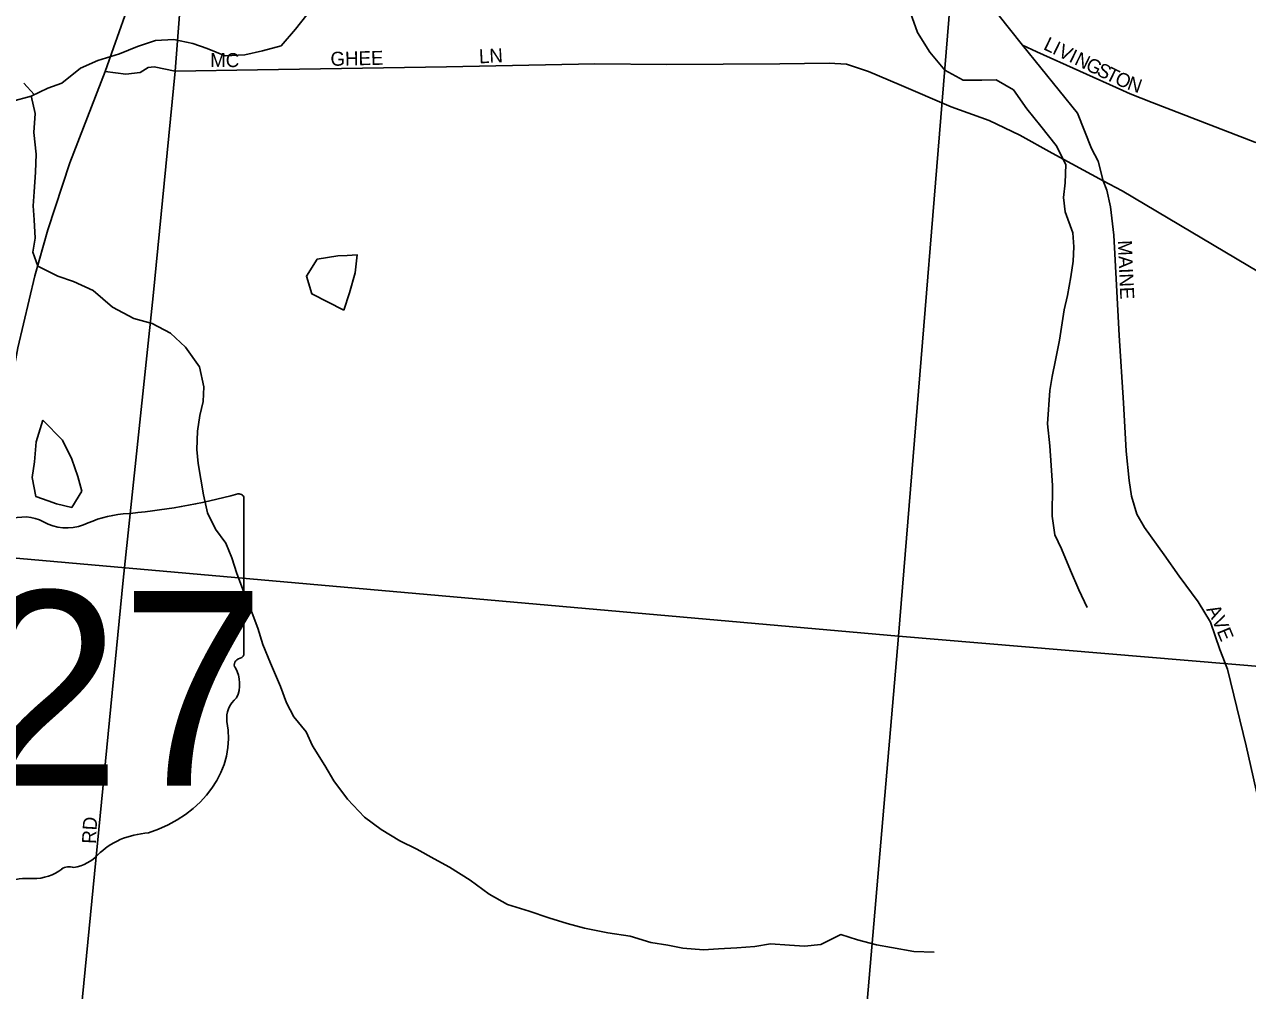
# Model space of a CAD drawing. Extents: x 1715311 to 2083412, y 146837 to 553079.
# Drawn here: x 1958019 to 1962396, y 399102 to 402560 of the extents above; entities that cross this region are included whole.
import ezdxf

# ---------------------------------------------------------------- set-up
doc = ezdxf.new("R2010")
doc.units = 0
for name, color, linetype in [('GM_X_City_Street', 7, 'Continuous'), ('GM_X_City_Street_Text', 7, 'Continuous'), ('GM_X_Minor_Lake', 7, 'Continuous'), ('GM_X_Minor_River', 7, 'Continuous'), ('GM_X_Section', 7, 'Continuous'), ('GM_X_State_Route', 7, 'Continuous'), ('GM_X_State_Shield', 7, 'Continuous')]:
    doc.layers.add(name, color=color, linetype=linetype)

msp = doc.modelspace()

# ---------------------------------------------------------------- linework, layer by layer
at = {"layer": 'GM_X_City_Street'}
for points in [[(1958101.1, 397992.3), (1958116, 398040.8), (1958177.5, 398578), (1958372.7, 400570.9), (1958479.9, 401588.7), (1958558.6, 402392.3), (1958605.7, 403015.4), (1958598.6, 403135.4)], [(1962443.9, 399745), (1962391.3, 399978.4), (1962323.5, 400252.5), (1962297, 400323.1), (1962262.9, 400421.1), (1962219, 400493.7), (1962151.7, 400585.1), (1962098, 400661.9), (1962026.8, 400759.8), (1962000.2, 400807.7), (1961981, 400871.5), (1961971.9, 400927.8), (1961961, 401032.5), (1961951.6, 401206), (1961936.8, 401446.4), (1961926.8, 401626.2), (1961916.8, 401806), (1961905.1, 401907.5), (1961892, 401967), (1961879.6, 402000.7), (1961861.3, 402070.9), (1961836.9, 402115.6), (1961787, 402242.1), (1961591, 402485.5), (1961414.5, 402708.9)], [(1961591, 402485.5), (1961642.3, 402462.3), (1961949.8, 402323.1), (1961975.3, 402311.5), (1962054.1, 402281), (1962421.5, 402139), (1962426.2, 402137.2), (1962527, 402100), (1962579.8, 402080.5), (1962632.6, 402061)], [(1958307.7, 402391.6), (1958381.7, 402382.3), (1958433.5, 402387.9), (1958462, 402405.5), (1958483.9, 402407.7), (1958558.1, 402392.4)], [(1958558.1, 402392.4), (1958558.6, 402392.3), (1958853, 402397.8), (1959529.1, 402408.6), (1960060.1, 402418.6), (1960316.7, 402416.6), (1960722.4, 402418.6), (1960898.3, 402421.3), (1960960.9, 402417.8), (1961039.3, 402391.7), (1961148.9, 402344.7), (1961335.2, 402264.6), (1961470.9, 402215.8), (1961580.6, 402163.6), (1961697.2, 402099.2), (1961879.6, 402000.7), (1961946.7, 401964.1), (1962479.3, 401648.4), (1962629.5, 401562.5)]]:
    msp.add_lwpolyline(points, dxfattribs=at)
at = {"layer": 'GM_X_Minor_Lake'}
for points in [[(1959173.6, 401733), (1959140.4, 401731.2), (1959066.4, 401719.5), (1959028.2, 401659.5), (1959048, 401595.4), (1959161.7, 401536.9)], [(1959161.7, 401536.9), (1959181.9, 401598.9), (1959202.1, 401671), (1959210.3, 401735), (1959173.6, 401733)], [(1958085.3, 401144.1), (1958061.1, 401066.1), (1958054.8, 400994), (1958046.6, 400938), (1958060.4, 400869.9), (1958103.6, 400854.5)], [(1958103.6, 400854.5), (1958134.2, 400843.6), (1958188.2, 400831.4), (1958224.3, 400889.3), (1958210.5, 400941.4), (1958188.7, 401003.6), (1958155, 401071.8), (1958085.3, 401144.1)]]:
    msp.add_lwpolyline(points, dxfattribs=at)
at = {"layer": 'GM_X_Minor_River'}
for points in [[(1959029.4, 402594.6), (1958989.3, 402542.7), (1958937.2, 402482.8), (1958871.1, 402465), (1958807.2, 402451.2), (1958737.2, 402447.4), (1958673.3, 402473.7), (1958621.5, 402491.9), (1958553.6, 402506.1), (1958487.6, 402502.3), (1958423.6, 402480.5), (1958359.6, 402454.7), (1958281.5, 402430.9), (1958219.5, 402403.1), (1958153.4, 402349.3), (1958103.4, 402331.4), (1958043.3, 402303.6), (1957973.3, 402283.8)], [(1961189.6, 402601.3), (1961215.3, 402531.2), (1961259, 402461), (1961312.8, 402396.7), (1961378.6, 402360.4), (1961444.5, 402360.2), (1961496.5, 402362), (1961558.3, 402325.8), (1961606, 402257.5), (1961655.8, 402195.3), (1961711.5, 402127), (1961745.2, 402058.8), (1961743, 401992.8), (1961736.8, 401940.7), (1961742.7, 401888.6), (1961770.4, 401814.5), (1961774.2, 401764.4), (1961772, 401712.3), (1961763.8, 401656.3), (1961751.6, 401590.3), (1961739.5, 401538.2), (1961723.1, 401430.2), (1961708.9, 401358.1), (1961696.7, 401300.1), (1961688.5, 401250.1), (1961680.1, 401130), (1961687.8, 401051.8), (1961693.6, 400981.8), (1961697.3, 400909.6), (1961697, 400799.5), (1961706.7, 400733.4), (1961730.5, 400683.3), (1961762.2, 400605.1), (1961792, 400536.9), (1961821.7, 400472.7)], [(1958054.2, 402308.6), (1958017.5, 402349.7)], [(1958043.8, 402303.8), (1958057.1, 402241.5), (1958052.9, 402173.4), (1958060.6, 402095.3), (1958058.4, 402031.2), (1958054.1, 401961.2), (1958050, 401911.1), (1958053.8, 401861), (1958057.6, 401795), (1958049.4, 401744.9), (1958067.2, 401694.8), (1958139, 401658.5), (1958194.9, 401640.3), (1958264.7, 401608), (1958334.5, 401547.7), (1958410.3, 401507.4), (1958476.2, 401489.2), (1958542, 401454.9), (1958595.8, 401404.7), (1958645.5, 401334.4), (1958661.2, 401262.3), (1958659, 401210.2), (1958646.9, 401160.2), (1958638.7, 401104.2), (1958636.5, 401038.1), (1958640.3, 400988), (1958659.9, 400875.8), (1958673.7, 400811.7), (1958703.4, 400753.6), (1958739.2, 400703.4), (1958761, 400651.2), (1958778.8, 400595.1), (1958802.6, 400531), (1958834.3, 400452.8), (1958854.1, 400398.6), (1958871.9, 400340.5), (1958899.6, 400274.3), (1958935.3, 400190.1), (1958957.1, 400132), (1958982.9, 400081.8), (1959026.7, 400027.6), (1959050.5, 399977.5), (1959094.2, 399907.3), (1959126, 399853.1), (1959175.7, 399786.8), (1959235.4, 399722.6), (1959295.2, 399678.3), (1959363, 399638), (1959422.9, 399607.8), (1959484.7, 399573.6), (1959540.5, 399543.3), (1959614.3, 399497), (1959682.1, 399446.8), (1959747.9, 399410.5), (1959825.8, 399386.2), (1959895.6, 399361.9), (1959961.5, 399341.7), (1960023.4, 399325.5), (1960107.2, 399309.1), (1960187.1, 399296.9), (1960261, 399274.6), (1960320.9, 399264.4), (1960374.8, 399254.2), (1960448.7, 399247.9), (1960502.7, 399251.8), (1960568.7, 399255.5), (1960632.6, 399259.3), (1960688.6, 399269.1), (1960756.5, 399264.9), (1960810.5, 399260.7), (1960868.4, 399266.5), (1960940.5, 399302.3), (1961000.4, 399284.1), (1961068.3, 399265.8), (1961122.2, 399255.7), (1961202.1, 399241.4), (1961274, 399239.1)]]:
    msp.add_lwpolyline(points, dxfattribs=at)
at = {"layer": 'GM_X_Section'}
for points in [[(1956096.2, 406146.5), (1961578.7, 405662.9), (1961147.2, 400370.5), (1955626.7, 400858.1), (1955906.6, 403678.3)], [(1967021.2, 405193.4), (1966613.7, 399910.9), (1961147.2, 400370.5), (1961578.7, 405662.9)], [(1961147.2, 400370.5), (1960693.6, 395084), (1955151.1, 395535.7), (1955401, 398329.9), (1955626.7, 400858.1)], [(1961147.2, 400370.5), (1966613.7, 399910.9), (1966160.1, 394612.5), (1960693.6, 395084)]]:
    msp.add_lwpolyline(points, close=True, dxfattribs=at)
at = {"layer": 'GM_X_State_Route'}
for points in [[(1958337.4, 402475.9), (1958438.9, 402763.7), (1958486.2, 402925.1), (1958503.7, 403016.3), (1958516.8, 403074.6), (1958539.6, 403221.1), (1958558.1, 403444.5), (1958558.9, 403450.5)], [(1957914.4, 400368.4), (1957921.3, 400647.4), (1957926.3, 400915.6), (1957938.5, 401071.8), (1957962.1, 401220.3), (1957995.8, 401402.4), (1958056.3, 401660.6), (1958102.5, 401824.6), (1958181.9, 402064), (1958307.7, 402391.6), (1958337.4, 402475.9)]]:
    msp.add_lwpolyline(points, dxfattribs=at)
at = {"layer": 'GM_X_State_Shield'}
for p, q in [((1958804.5, 400309.4), (1958804.5, 400862.2)), ((1958804.3, 400309.5), (1958804.5, 400309.4))]:
    msp.add_line(p, q, dxfattribs=at)
for centre, major_axis, start_param, end_param in [((1958184.6, 402276.5), (1845.5, 0), 4.814394, 5.042369), ((1958785.2, 400864.4), (19.4, 0), 6.141152, 7.989035), ((1958019.4, 400703.4), (117.3, 0), 0.950623, 2.079405), ((1958170.8, 400870.9), (141.1, 0), 4.081561, 5.145723), ((1958420, 400513.2), (371.3, 0), 1.699011, 2.107814), ((1958800, 400268.8), (30, 0), 1.883978, 3.671073), ((1958783.8, 400307.3), (20.7, 0), 5.05454, 6.418171), ((1958609.2, 400199), (180, 0), 5.934695, 6.695948), ((1958873.9, 400078.1), (130.9, 0), 2.387724, 3.262537), ((1958287.9, 400007.8), (461.6, 0), 5.101752, 6.440018), ((1958482.6, 399464.5), (252.8, 0), 1.647645, 2.488434), ((1958162.3, 399658.7), (149.1, 0), 4.937069, 5.64225), ((1958179.2, 399513.5), (39.7, 0), 1.147584, 2.315152), ((1958032.3, 399329.6), (217.4, 0), 1.495662, 1.94098), ((1958051.7, 399615.8), (141, 0), 4.691044, 5.507374)]:
    msp.add_ellipse(centre, major_axis=major_axis, ratio=0.8, start_param=start_param, end_param=end_param, dxfattribs=at)

# ---------------------------------------------------------------- texts
at = {"layer": 'GM_X_City_Street_Text'}
for s, rotation, p in [('L', 334.156, (1961662.3, 402472.2)), ('LN', 3.011, (1959646.9, 402420.3)), ('I', 334.1817, (1961694, 402456.9)), ('V', 334.1682, (1961713.8, 402447.3)), ('MC', 0, (1958683.8, 402407.2)), ('GHEE', 1.2182, (1959114.8, 402411.6)), ('I', 334.1824, (1961753.4, 402428.1)), ('N', 334.1485, (1961773.2, 402418.5)), ('G', 334.1651, (1961812.8, 402399.3)), ('S', 334.1832, (1961852.4, 402380.1)), ('T', 334.156, (1961884.1, 402364.8)), ('O', 335.8148, (1961917.2, 402348.8)), ('N', 340.9164, (1961961.8, 402329)), ('MAINE', 272.4881, (1961931.6, 401786.6)), ('A', 298.0609, (1962247.1, 400466.5)), ('V', 293.7295, (1962267.3, 400428.6)), ('E', 292.4203, (1962284.9, 400388.6)), ('RD', 86.8222, (1958274.6, 399626.3))]:
    msp.add_text(s, height=50, rotation=rotation, dxfattribs=at).set_placement(p)
at = {"layer": 'GM_X_State_Shield'}
msp.add_text('327', height=696.1, dxfattribs=at).set_placement((1957327.9, 399835.7))

doc.saveas('drawing.dxf')
